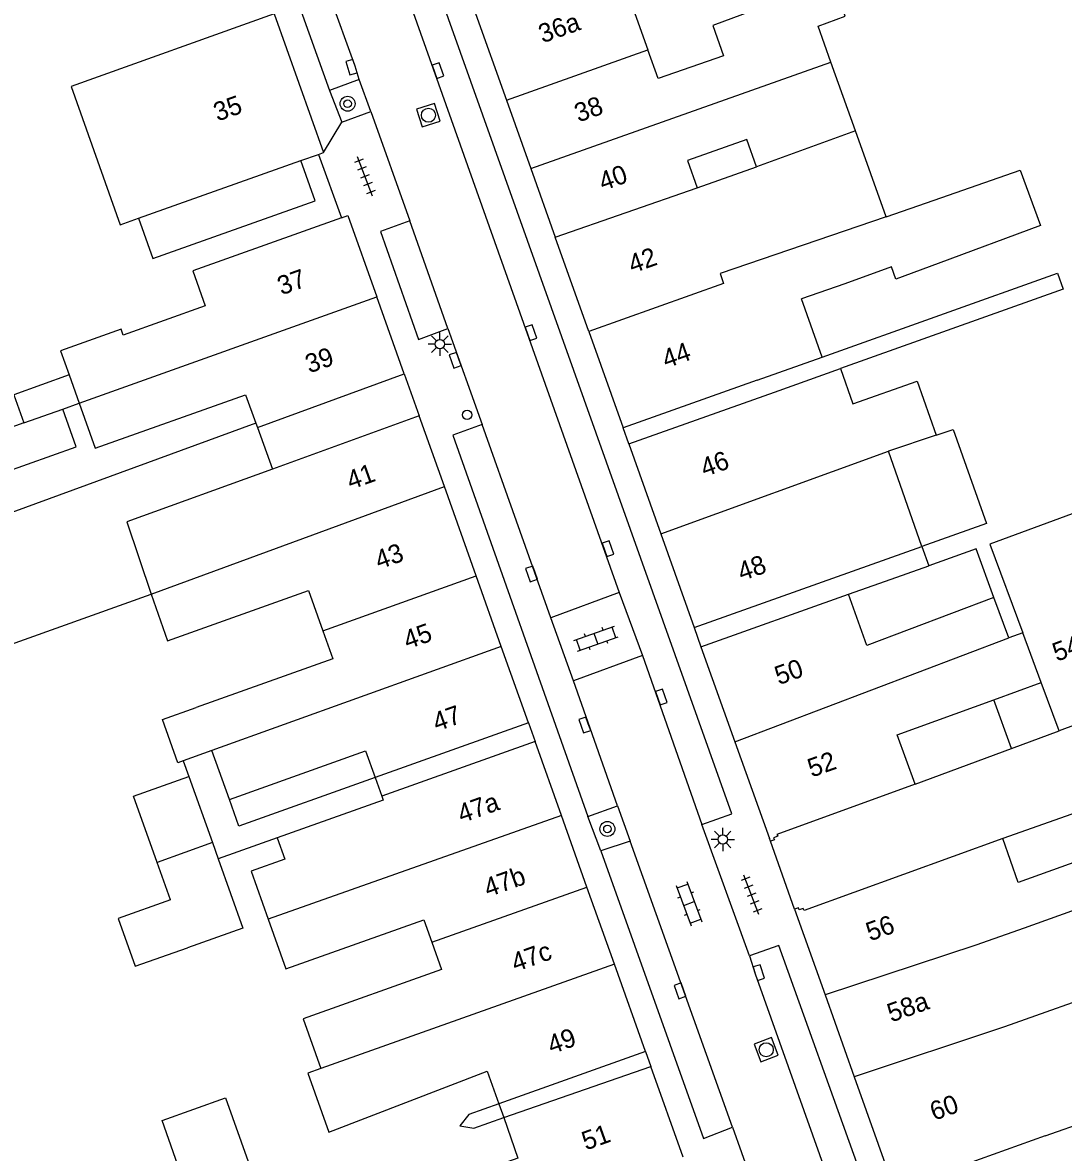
# Model space of a CAD drawing. Extents: x 132998 to 136004, y 396998 to 398512.
# Drawn here: x 134417.4 to 134473, y 397452.5 to 397512.9 of the extents above; entities that cross this region are included whole.
import ezdxf

# ---------------------------------------------------------------- set-up
doc = ezdxf.new("R2010")
doc.units = 0
for name, color, linetype in [('gg-afsc-erfafscheiding', 7, 'Continuous'), ('gg-afsc-hekwerk', 7, 'Continuous'), ('gg-afsc-muur', 7, 'Continuous'), ('gg-anno-huisnummerreeks BGT', 7, 'Continuous'), ('gg-bbg-bijgebouw', 7, 'Continuous'), ('gg-bbg-gedigitaliseerde bebouwing', 7, 'Continuous'), ('gg-bbg-gedigitaliseerde bebouwing onder overbouw', 7, 'Continuous'), ('gg-bbg-gedigitaliseerde bijgebouw', 7, 'Continuous'), ('gg-bbg-gedigitaliseerde overbouw', 7, 'Continuous'), ('gg-bbg-hoofdgebouw', 7, 'Continuous'), ('gg-bbg-luifel en loopbrug', 7, 'Continuous'), ('gg-bbg-pand overbouw', 7, 'Continuous'), ('gg-bbg-tussenscheiding', 7, 'Continuous'), ('gg-knt-verharding', 7, 'Continuous'), ('gg-knt-verharding nz', 7, 'Continuous'), ('gt-grn-vlakafsluiter', 7, 'Continuous'), ('gt-grn-weggrens', 7, 'Continuous'), ('gt-symb-boom', 7, 'Continuous'), ('gt-symb-klinker verharding', 7, 'Continuous'), ('gt-symb-kolk', 7, 'Continuous'), ('gt-symb-lichtmast', 7, 'Continuous'), ('gt-symb-paal', 7, 'Continuous'), ('gt-symb-rioolschacht', 7, 'Continuous'), ('gt-symb-tegel verharding', 7, 'Continuous')]:
    doc.layers.add(name, color=color, linetype=linetype)

# ---------------------------------------------------------------- blocks, each defined once
blk = doc.blocks.new('gt0-KOLK')
at = {"layer": 'gt-symb-kolk'}
blk.add_lwpolyline([(0, 0), (0.375, 0), (0.375, 0.4), (-0.375, 0.4), (-0.375, 0), (0, 0)], dxfattribs=at)
blk = doc.blocks.new('gt0-TEG1')
at = {"layer": 'gt-symb-tegel verharding'}
for p, q in [((-1.125, 0), (1.125, 0)), ((-0.9, -0.25), (-0.9, 0.25)), ((-0.45, -0.25), (-0.45, 0.25)), ((0, -0.25), (0, 0.25)), ((0.45, -0.25), (0.45, 0.25)), ((0.9, -0.25), (0.9, 0.25))]:
    blk.add_line(p, q, dxfattribs=at)
blk = doc.blocks.new('gt0-RS')
at = {"layer": 'gt-symb-rioolschacht'}
blk.add_lwpolyline([(-0.5, -0.5), (0.5, -0.5), (0.5, 0.5), (-0.5, 0.5)], close=True, dxfattribs=at)
blk.add_circle((0, 0), 0.375, dxfattribs=at)
blk = doc.blocks.new('gt0-BOOM')
at = {"layer": 'gt-symb-boom'}
for radius in [0.4, 0.2]:
    blk.add_circle((0, 0), radius, dxfattribs=at)
blk = doc.blocks.new('gt0-LMAST')
at = {"layer": 'gt-symb-lichtmast'}
for p, q in [((-0.005, 0.246), (-0.005, 0.621)), ((-0.182, 0.173), (-0.447, 0.438)), ((0.172, 0.173), (0.437, 0.438)), ((-0.255, -0.004), (-0.63, -0.004)), ((-0.182, -0.181), (-0.447, -0.446)), ((-0.005, -0.254), (-0.005, -0.629)), ((0.437, -0.446), (0.172, -0.181)), ((0.245, -0.004), (0.62, -0.004))]:
    blk.add_line(p, q, dxfattribs=at)
blk.add_circle((-0.005, -0.004), 0.25, dxfattribs=at)
blk = doc.blocks.new('gt0-KL1')
at = {"layer": 'gt-symb-klinker verharding'}
for p, q in [((-1.15, 0.3), (1.15, 0.3)), ((-1, -0.3), (-1, 0.3)), ((-0.5, 0.3), (-0.5, 0.45)), ((0, -0.3), (0, 0.3)), ((0.5, 0.3), (0.5, 0.45)), ((1, -0.3), (1, 0.3)), ((-1.15, -0.3), (1.15, -0.3)), ((-0.5, -0.45), (-0.5, -0.3)), ((0.5, -0.45), (0.5, -0.3))]:
    blk.add_line(p, q, dxfattribs=at)
blk = doc.blocks.new('gt0-PAAL')
at = {"layer": 'gt-symb-paal'}
blk.add_circle((0, 0), 0.25, dxfattribs=at)

msp = doc.modelspace()

# ---------------------------------------------------------------- linework, layer by layer
at = {"layer": 'gg-afsc-erfafscheiding'}
for p, q in [((134414.907, 397478.99), (134424.24, 397482.336)), ((134425.961, 397473.432), (134426.261, 397472.589)), ((134430.973, 397469.309), (134427.827, 397468.189))]:
    msp.add_line(p, q, dxfattribs=at)
for points in [[(134460.105, 397495.003), (134472.675, 397499.483), (134472.977, 397498.635), (134461.081, 397494.395)], [(134429.835, 397491.477), (134413.536, 397485.505), (134413.427, 397485.803)], [(134469.264, 397482.147), (134468.321, 397484.755), (134465.793, 397483.854)], [(134461.504, 397482.326), (134463.48, 397483.029), (134465.793, 397483.854)], [(134436.211, 397472.54), (134428.933, 397469.946), (134428.425, 397471.372)], [(134442.824, 397455.107), (134441.222, 397454.537), (134440.739, 397453.924), (134441.482, 397453.807), (134443.084, 397454.377)]]:
    msp.add_lwpolyline(points, dxfattribs=at)
at = {"layer": 'gg-afsc-hekwerk'}
for p, q in [((134433.191, 397505.828), (134434.412, 397502.435)), ((134449.76, 397490.36), (134449.474, 397491.212))]:
    msp.add_line(p, q, dxfattribs=at)
at = {"layer": 'gg-afsc-muur'}
for p, q in [((134465.072, 397472.182), (134470.219, 397474.092)), ((134481.832, 397473.535), (134469.749, 397469.28))]:
    msp.add_line(p, q, dxfattribs=at)
at = {"layer": 'gg-bbg-bijgebouw'}
msp.add_lwpolyline([(134476.421, 397481.832), (134478.214, 397477.059), (134472.755, 397475.033)], dxfattribs=at)
at = {"layer": 'gg-bbg-gedigitaliseerde bebouwing'}
for p, q in [((134461.877, 397507.08), (134460.567, 397510.754)), ((134463.514, 397502.49), (134461.877, 397507.08)), ((134453.418, 397504.037), (134456.59, 397505.168)), ((134463.514, 397502.49), (134466.089, 397503.384)), ((134460.105, 397495.003), (134458.994, 397498.119)), ((134456.62, 397493.761), (134460.105, 397495.003)), ((134419.87, 397494.048), (134420.407, 397492.539)), ((134457.546, 397493.122), (134461.081, 397494.395)), ((134456.62, 397493.761), (134449.474, 397491.212)), ((134449.76, 397490.36), (134457.546, 397493.122)), ((134429.835, 397491.477), (134429.922, 397491.233)), ((134466.183, 397490.826), (134463.649, 397489.965)), ((134465.429, 397484.875), (134463.649, 397489.965)), ((134422.95, 397486.203), (134424.24, 397482.336)), ((134470.077, 397479.998), (134469.264, 397482.147)), ((134470.81, 397480.275), (134470.077, 397479.998)), ((134469.268, 397476.696), (134471.796, 397477.618)), ((134427.498, 397473.976), (134425.961, 397473.432)), ((134428.425, 397471.372), (134427.498, 397473.976)), ((134472.005, 397453.39), (134475.074, 397454.483))]:
    msp.add_line(p, q, dxfattribs=at)
for points in [[(134458.211, 397516.239), (134450.097, 397513.347), (134450.786, 397511.416)], [(134460.567, 397510.754), (134459.882, 397512.676), (134461.317, 397513.212), (134460.646, 397515.094), (134459.211, 397514.558), (134454.253, 397512.708), (134454.828, 397511.097), (134451.334, 397509.881), (134450.786, 397511.416)], [(134456.59, 397505.168), (134456.07, 397506.627), (134452.898, 397505.496), (134453.418, 397504.037)], [(134466.089, 397503.384), (134470.678, 397504.977), (134471.769, 397502.024), (134466.293, 397500)], [(134434.412, 397502.435), (134426.471, 397499.61), (134427.138, 397497.736), (134422.758, 397496.177)], [(134466.293, 397500), (134464.037, 397499.166), (134463.793, 397499.825)], [(134463.793, 397499.825), (134461.312, 397498.909), (134458.994, 397498.119)], [(134422.758, 397496.177), (134422.646, 397496.492), (134419.41, 397495.341), (134419.87, 397494.048)], [(134461.081, 397494.395), (134461.742, 397492.505), (134465.176, 397493.705), (134466.183, 397490.826)], [(134420.407, 397492.539), (134421.264, 397490.131), (134429.296, 397492.991), (134429.835, 397491.477)], [(134424.24, 397482.336), (134425.128, 397479.842), (134432.654, 397482.522), (134433.416, 397480.381)], [(134469.264, 397482.147), (134462.479, 397479.583), (134461.504, 397482.326)], [(134433.416, 397480.381), (134433.95, 397478.881), (134426.649, 397476.282)], [(134465.072, 397472.182), (134464.112, 397474.814), (134469.268, 397476.696)], [(134425.961, 397473.432), (134425.671, 397473.33), (134424.848, 397475.641), (134426.649, 397476.282)], [(134428.425, 397471.372), (134435.704, 397473.964), (134436.211, 397472.54)], [(134436.565, 397471.546), (134436.643, 397471.328), (134430.973, 397469.309)], [(134430.973, 397469.309), (134431.386, 397468.177), (134429.584, 397467.535), (134430.498, 397464.966)], [(134430.498, 397464.966), (134431.44, 397462.319), (134438.815, 397464.945), (134439.245, 397463.735)], [(134439.245, 397463.735), (134439.764, 397462.28), (134432.372, 397459.648), (134433.319, 397456.991)], [(134433.319, 397456.991), (134432.627, 397456.745), (134433.746, 397453.6), (134442.204, 397456.851), (134442.824, 397455.107)], [(134443.084, 397454.377), (134443.846, 397452.213), (134431.522, 397447.826)]]:
    msp.add_lwpolyline(points, dxfattribs=at)
at = {"layer": 'gg-bbg-gedigitaliseerde bebouwing onder overbouw'}
for p, q in [((134429.922, 397491.233), (134437.769, 397494.108)), ((134438.568, 397491.863), (134430.724, 397489.02)), ((134453.258, 397480.547), (134465.429, 397484.875)), ((134453.623, 397479.524), (134461.504, 397482.326)), ((134444.406, 397475.461), (134436.211, 397472.54)), ((134444.76, 397474.467), (134436.565, 397471.546)), ((134450.659, 397457.896), (134442.824, 397455.107)), ((134443.084, 397454.377), (134450.939, 397457.11))]:
    msp.add_line(p, q, dxfattribs=at)
at = {"layer": 'gg-bbg-gedigitaliseerde bijgebouw'}
for p, q in [((134472.755, 397475.033), (134471.796, 397477.618)), ((134426.261, 397472.589), (134427.517, 397469.06)), ((134427.517, 397469.06), (134427.827, 397468.189)), ((134425.282, 397466.002), (134424.572, 397467.997))]:
    msp.add_line(p, q, dxfattribs=at)
for points in [[(134474.467, 397487.004), (134469.057, 397484.997), (134470.81, 397480.275)], [(134424.572, 397467.997), (134423.312, 397471.54), (134426.261, 397472.589)], [(134427.827, 397468.189), (134429.143, 397464.488), (134426.192, 397463.445)], [(134425.282, 397466.002), (134422.484, 397465.006), (134423.393, 397462.456), (134426.192, 397463.445)]]:
    msp.add_lwpolyline(points, dxfattribs=at)
at = {"layer": 'gg-bbg-gedigitaliseerde overbouw'}
for p, q in [((134429.922, 397491.233), (134430.724, 397489.02)), ((134465.429, 397484.875), (134465.793, 397483.854)), ((134436.211, 397472.54), (134436.565, 397471.546)), ((134442.824, 397455.107), (134443.084, 397454.377))]:
    msp.add_line(p, q, dxfattribs=at)
at = {"layer": 'gg-bbg-hoofdgebouw'}
for p, q in [((134430.82, 397513.33), (134433.45, 397505.92)), ((134441.581, 397513.351), (134443.229, 397508.728)), ((134443.229, 397508.728), (134444.534, 397505.067)), ((134423.571, 397502.414), (134432.249, 397505.494)), ((134432.249, 397505.494), (134433.191, 397505.828)), ((134433.191, 397505.828), (134433.45, 397505.92)), ((134444.534, 397505.067), (134445.838, 397501.412)), ((134434.412, 397502.435), (134434.76, 397502.56)), ((134434.76, 397502.56), (134436.308, 397498.212)), ((134447.634, 397496.373), (134445.838, 397501.412)), ((134437.769, 397494.108), (134436.308, 397498.212)), ((134447.634, 397496.373), (134449.474, 397491.212)), ((134439.912, 397488.086), (134438.568, 397491.863)), ((134449.76, 397490.36), (134451.474, 397485.551)), ((134430.724, 397489.02), (134422.95, 397486.203)), ((134441.609, 397483.319), (134439.912, 397488.086)), ((134451.474, 397485.551), (134453.258, 397480.547)), ((134442.954, 397479.542), (134441.609, 397483.319)), ((134444.406, 397475.461), (134442.954, 397479.542)), ((134453.623, 397479.524), (134455.431, 397474.451)), ((134446.17, 397470.506), (134444.76, 397474.467)), ((134455.431, 397474.451), (134457.275, 397469.276)), ((134447.533, 397466.678), (134446.17, 397470.506)), ((134457.328, 397469.135), (134457.275, 397469.276)), ((134448.996, 397462.569), (134447.533, 397466.678)), ((134458.622, 397465.5), (134460.253, 397460.923)), ((134450.659, 397457.896), (134448.996, 397462.569)), ((134460.253, 397460.923), (134461.815, 397456.543)), ((134452.667, 397452.256), (134450.939, 397457.11)), ((134461.815, 397456.543), (134463.82, 397450.918)), ((134472.005, 397453.39), (134463.966, 397450.524))]:
    msp.add_line(p, q, dxfattribs=at)
for points in [[(134430.82, 397513.33), (134419.971, 397509.455), (134422.594, 397502.067), (134423.571, 397502.414)], [(134465.072, 397472.182), (134457.682, 397469.504), (134457.721, 397469.401), (134457.505, 397469.32), (134457.544, 397469.216), (134457.328, 397469.135)], [(134469.749, 397469.28), (134459.127, 397465.437), (134459.086, 397465.55), (134458.87, 397465.472), (134458.833, 397465.575), (134458.622, 397465.5)], [(134475.958, 397466.307), (134475.135, 397468.561), (134470.562, 397466.931), (134469.749, 397469.28)]]:
    msp.add_lwpolyline(points, dxfattribs=at)
at = {"layer": 'gg-bbg-luifel en loopbrug'}
for p, q in [((134417.441, 397491.481), (134419.521, 397492.223)), ((134419.521, 397492.223), (134420.407, 397492.539)), ((134470.219, 397474.092), (134469.268, 397476.696)), ((134470.219, 397474.092), (134472.755, 397475.033))]:
    msp.add_line(p, q, dxfattribs=at)
for points in [[(134423.571, 397502.414), (134424.342, 397500.272), (134433.019, 397503.352), (134432.249, 397505.494)], [(134419.87, 397494.048), (134416.904, 397492.99), (134417.441, 397491.481)], [(134417.441, 397491.481), (134414.308, 397490.363), (134415.025, 397488.351), (134420.239, 397490.211), (134419.521, 397492.223)], [(134466.183, 397490.826), (134467.091, 397491.134), (134468.884, 397486.104), (134465.429, 397484.875)], [(134424.832, 397454.217), (134428.224, 397455.423), (134429.43, 397452.031), (134426.038, 397450.825), (134424.832, 397454.217)]]:
    msp.add_lwpolyline(points, dxfattribs=at)
at = {"layer": 'gg-bbg-pand overbouw'}
for p, q in [((134437.769, 397494.108), (134438.568, 397491.863)), ((134453.258, 397480.547), (134453.623, 397479.524)), ((134444.406, 397475.461), (134444.76, 397474.467)), ((134450.659, 397457.896), (134450.939, 397457.11))]:
    msp.add_line(p, q, dxfattribs=at)
at = {"layer": 'gg-bbg-tussenscheiding'}
for p, q in [((134443.229, 397508.728), (134450.786, 397511.416)), ((134444.534, 397505.067), (134460.567, 397510.754)), ((134461.877, 397507.08), (134456.59, 397505.168)), ((134445.838, 397501.412), (134453.418, 397504.037)), ((134420.407, 397492.539), (134436.308, 397498.212)), ((134451.474, 397485.551), (134463.649, 397489.965)), ((134424.24, 397482.336), (134439.912, 397488.086)), ((134433.416, 397480.381), (134441.609, 397483.319)), ((134471.796, 397477.618), (134470.81, 397480.275)), ((134442.954, 397479.542), (134427.498, 397473.976)), ((134455.431, 397474.451), (134470.077, 397479.998)), ((134446.17, 397470.506), (134430.498, 397464.966)), ((134427.517, 397469.06), (134424.572, 397467.997)), ((134439.245, 397463.735), (134447.533, 397466.678)), ((134448.996, 397462.569), (134433.319, 397456.991))]:
    msp.add_line(p, q, dxfattribs=at)
for points in [[(134463.514, 397502.49), (134454.644, 397499.457), (134454.824, 397498.937), (134447.634, 397496.373)], [(134474.108, 397465.648), (134470.886, 397464.499), (134468.303, 397463.579), (134460.253, 397460.923)], [(134475.661, 397461.29), (134469.846, 397459.217), (134461.815, 397456.543)]]:
    msp.add_lwpolyline(points, dxfattribs=at)
at = {"layer": 'gg-knt-verharding'}
for p, q in [((134422.447, 397540.925), (134433.78, 397509.248)), ((134435.363, 397509.83), (134433.78, 397509.248)), ((134435.991, 397508.115), (134435.363, 397509.83)), ((134433.78, 397509.248), (134434.43, 397507.54)), ((134434.43, 397507.54), (134435.991, 397508.115)), ((134435.991, 397508.115), (134438.066, 397502.269)), ((134440.105, 397496.533), (134441.936, 397491.396)), ((134449.257, 397482.423), (134445.605, 397481.075)), ((134449.257, 397482.423), (134450.506, 397479.061)), ((134446.817, 397477.713), (134445.605, 397481.075)), ((134450.506, 397479.061), (134446.817, 397477.713)), ((134447.583, 397470.449), (134449.161, 397471.028)), ((134449.161, 397471.028), (134449.835, 397469.147)), ((134448.277, 397468.62), (134447.583, 397470.449)), ((134456.211, 397463.018), (134453.673, 397470.035)), ((134449.835, 397469.147), (134448.277, 397468.62)), ((134455.313, 397453.855), (134457.052, 397448.938))]:
    msp.add_line(p, q, dxfattribs=at)
for points in [[(134453.673, 397470.035), (134455.267, 397470.593), (134438.943, 397516.427)], [(134438.066, 397502.269), (134436.492, 397501.707), (134438.534, 397495.939), (134440.105, 397496.533)], [(134441.936, 397491.396), (134440.362, 397490.832), (134447.583, 397470.449)], [(134448.277, 397468.62), (134453.749, 397453.249), (134455.313, 397453.855)], [(134460.411, 397451.103), (134462.04, 397451.707), (134457.777, 397463.573), (134456.211, 397463.018)]]:
    msp.add_lwpolyline(points, dxfattribs=at)
at = {"layer": 'gg-knt-verharding nz'}
for p, q in [((134437.376, 397515.847), (134449.257, 397482.423)), ((134440.105, 397496.533), (134438.066, 397502.269)), ((134445.605, 397481.075), (134441.936, 397491.396)), ((134450.506, 397479.061), (134453.673, 397470.035)), ((134449.161, 397471.028), (134446.817, 397477.713)), ((134455.313, 397453.855), (134449.835, 397469.147))]:
    msp.add_line(p, q, dxfattribs=at)
for points in [[(134435.363, 397509.83), (134435.142, 397510.546), (134431.041, 397521.883), (134426.417, 397534.867)], [(134456.211, 397463.018), (134456.519, 397462.061), (134460.411, 397451.103)]]:
    msp.add_lwpolyline(points, dxfattribs=at)
at = {"layer": 'gt-grn-vlakafsluiter'}
msp.add_line((134458.622, 397465.5), (134457.328, 397469.135), dxfattribs=at)
at = {"layer": 'gt-grn-weggrens'}
msp.add_line((134433.45, 397505.92), (134434.43, 397507.54), dxfattribs=at)

# ---------------------------------------------------------------- block references
at = {"layer": 'gt-symb-boom'}
for p in [(134434.743, 397508.535), (134448.624, 397469.793)]:
    msp.add_blockref('gt0-BOOM', p, dxfattribs=at)
at = {"layer": 'gt-symb-klinker verharding'}
for p, rotation in [((134448.022, 397479.957), 19.08724450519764), ((134452.986, 397465.805), -69.69875001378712)]:
    msp.add_blockref('gt0-KL1', p, dxfattribs=dict(at, rotation=rotation))
at = {"layer": 'gt-symb-kolk'}
for p, rotation in [((134435.142, 397510.546), 107.179268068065), ((134439.385, 397510.234), -70.30437996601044), ((134444.352, 397496.236), -70.46506245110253), ((134440.678, 397494.895), 109.2770978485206), ((134448.466, 397484.698), -70.38091644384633), ((134444.757, 397483.484), 109.38944985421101), ((134451.312, 397476.776), -70.56981257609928), ((134447.604, 397475.411), 109.55014743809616), ((134456.519, 397462.061), -72.14434380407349), ((134452.685, 397461.211), 109.65490978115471)]:
    msp.add_blockref('gt0-KOLK', p, dxfattribs=dict(at, rotation=rotation))
at = {"layer": 'gt-symb-lichtmast'}
for p in [(134439.678, 397495.695), (134454.788, 397469.237)]:
    msp.add_blockref('gt0-LMAST', p, dxfattribs=at)
at = {"layer": 'gt-symb-paal'}
msp.add_blockref('gt0-PAAL', (134441.13, 397491.914), dxfattribs=at)
at = {"layer": 'gt-symb-rioolschacht'}
for p, rotation in [((134439.06, 397507.919), -72.3484776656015), ((134457.108, 397457.998), -69.28810867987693)]:
    msp.add_blockref('gt0-RS', p, dxfattribs=dict(at, rotation=rotation))
at = {"layer": 'gt-symb-tegel verharding', "rotation": 110.84426442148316}
for p in [(134435.666, 397504.648), (134456.318, 397466.28)]:
    msp.add_blockref('gt0-TEG1', p, dxfattribs=at)

# ---------------------------------------------------------------- texts
at = {"layer": 'gg-anno-huisnummerreeks BGT'}
for s, rotation, p in [('36a', 19.6, (134445.159, 397511.756)), ('35', 19.5, (134427.794, 397507.575)), ('38', 19.6, (134447.079, 397507.527)), ('40', 19.6, (134448.384, 397503.867)), ('42', 19.6, (134449.957, 397499.454)), ('37', 19.6, (134431.208, 397498.292)), ('44', 19.6, (134451.764, 397494.386)), ('39', 19.6, (134432.695, 397494.119)), ('46', 19.6, (134453.815, 397488.583)), ('41', 19.6, (134434.907, 397487.902)), ('43', 19.6, (134436.422, 397483.647)), ('48', 19.6, (134455.798, 397483.02)), ('45', 19.6, (134437.943, 397479.375)), ('54/25', 20.4, (134472.629, 397478.718)), ('50', 19.6, (134457.777, 397477.47)), ('47', 19.6, (134439.504, 397474.989)), ('52', 19.6, (134459.537, 397472.531)), ('47a', 19.6, (134440.835, 397470.092)), ('47b', 19.6, (134442.243, 397466.136)), ('56', 19.6, (134462.655, 397463.783)), ('47c', 19.6, (134443.706, 397462.144)), ('58a', 19.6, (134463.788, 397459.45)), ('49', 19.6, (134445.641, 397457.75)), ('60', 19.6, (134466.074, 397454.195)), ('51', 19.6, (134447.471, 397452.61))]:
    msp.add_text(s, height=1, rotation=rotation, dxfattribs=at).set_placement(p)

doc.saveas('drawing.dxf')
